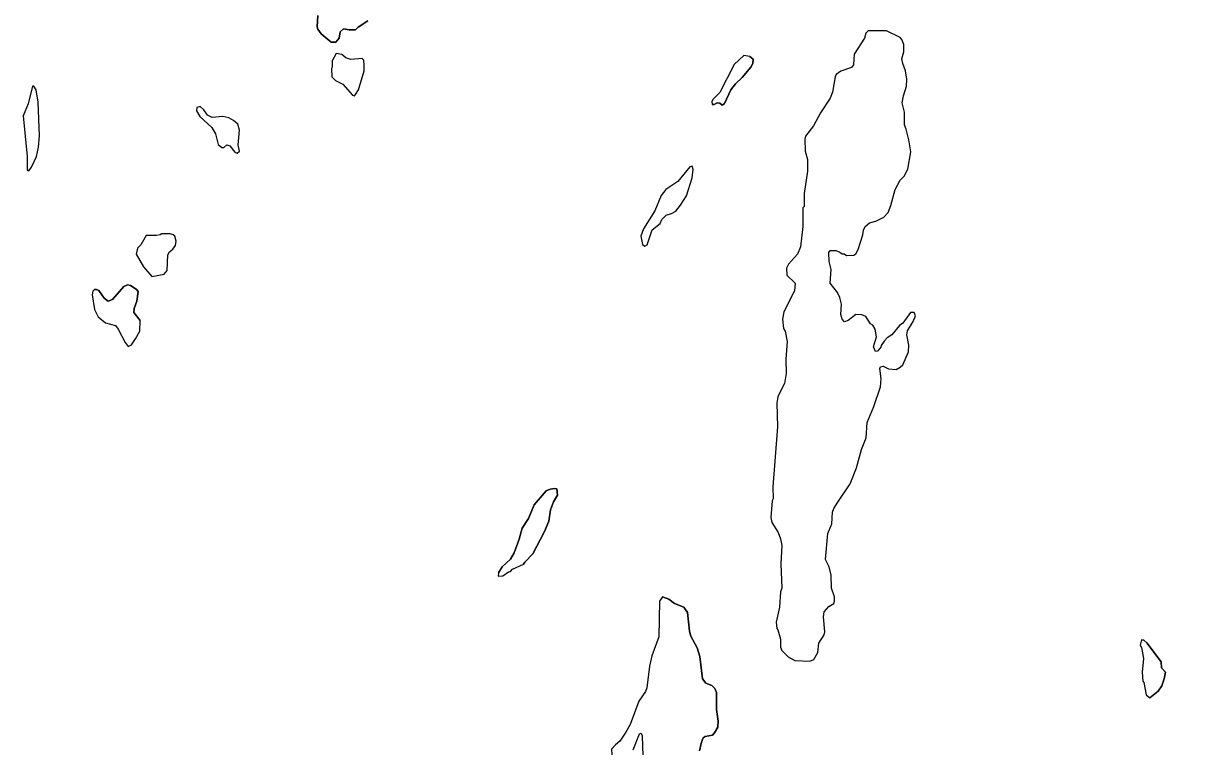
# Model space of a CAD drawing. Extents: x 642515 to 647219, y 6080136 to 6084356.
# Drawn here: x 645144.91 to 645189.68, y 6081037.42 to 6081065.2 of the extents above; entities that cross this region are included whole.
import ezdxf

# ---------------------------------------------------------------- set-up
doc = ezdxf.new("R2010")
doc.units = 0
doc.layers.add('Level 63', color=7, linetype='Continuous')

msp = doc.modelspace()

# ---------------------------------------------------------------- linework, layer by layer
at = {"layer": 'Level 63'}
for points in [[(645158.15, 6081065.29), (645157.77, 6081065.05), (645157.67, 6081064.95), (645157.43, 6081064.95), (645157.21, 6081064.99), (645157.08, 6081064.87), (645157.04, 6081064.63), (645156.91, 6081064.47), (645156.73, 6081064.47), (645156.35, 6081064.8), (645156.23, 6081064.97), (645156.2, 6081065.07), (645156.23, 6081065.5)], [(645156.23, 6081065.5), (645156.2, 6081065.07), (645156.23, 6081064.97), (645156.35, 6081064.8), (645156.73, 6081064.47), (645156.91, 6081064.47), (645157.04, 6081064.63), (645157.08, 6081064.87), (645157.21, 6081064.99), (645157.43, 6081064.95), (645157.67, 6081064.95), (645157.77, 6081065.05), (645158.15, 6081065.29)], [(645177.36, 6081064.91), (645177.28, 6081064.82), (645177.23, 6081064.63), (645176.83, 6081064.01), (645176.8, 6081063.6), (645176.73, 6081063.5), (645176.31, 6081063.36), (645176.14, 6081063.23), (645176.1, 6081063.14), (645176, 6081062.55), (645175.9, 6081062.33), (645175.53, 6081061.76), (645175.27, 6081061.26), (645174.96, 6081060.86), (645174.93, 6081060.75), (645174.95, 6081060.29), (645175.03, 6081059.97), (645175.04, 6081059.52), (645174.91, 6081058.66), (645174.9, 6081058.17), (645174.86, 6081058.11), (645174.85, 6081057.39), (645174.77, 6081056.62), (645174.65, 6081056.33), (645174.3, 6081055.95), (645174.23, 6081055.79), (645174.24, 6081055.53), (645174.56, 6081055.22), (645174.54, 6081054.93), (645174.13, 6081054.12), (645174.07, 6081053.84), (645174.11, 6081053.48), (645174.17, 6081053.38), (645174.25, 6081052.98), (645174.2, 6081052.3), (645174.22, 6081051.75), (645174.15, 6081051.37), (645173.9, 6081050.86), (645173.86, 6081050.61), (645173.88, 6081049.7), (645173.7, 6081047.39), (645173.72, 6081046.94), (645173.68, 6081046.86), (645173.63, 6081046.22), (645173.67, 6081046.03), (645173.91, 6081045.64), (645174, 6081045.4), (645174.05, 6081045.14), (645174.01, 6081044.44), (645174.05, 6081043.51), (645174, 6081043.36), (645173.96, 6081042.78), (645173.83, 6081042.2), (645173.85, 6081041.95), (645173.89, 6081041.9), (645174, 6081041.54), (645174, 6081041.24), (645174.05, 6081041.11), (645174.29, 6081040.86), (645174.55, 6081040.72), (645175.13, 6081040.7), (645175.28, 6081040.76), (645175.43, 6081041.03), (645175.47, 6081041.39), (645175.67, 6081041.71), (645175.7, 6081041.83), (645175.65, 6081042.4), (645175.67, 6081042.59), (645175.85, 6081042.8), (645176.04, 6081042.91), (645176.07, 6081043), (645176.07, 6081043.17), (645175.96, 6081043.5), (645175.94, 6081044), (645175.86, 6081044.32), (645175.73, 6081044.61), (645175.82, 6081045.6), (645175.97, 6081045.98), (645176, 6081046.42), (645176.04, 6081046.56), (645176.2, 6081046.81), (645176.67, 6081047.51), (645176.92, 6081048.13), (645177.11, 6081048.83), (645177.29, 6081049.28), (645177.33, 6081049.87), (645177.58, 6081050.48), (645177.84, 6081051.24), (645177.86, 6081051.55), (645177.81, 6081051.94), (645177.84, 6081052.01), (645177.94, 6081052.03), (645178.15, 6081051.93), (645178.44, 6081051.9), (645178.6, 6081051.99), (645178.7, 6081052.08), (645178.91, 6081052.58), (645178.93, 6081052.84), (645178.85, 6081053.23), (645178.87, 6081053.39), (645179.09, 6081053.75)], [(645178.07, 6081064.91), (645177.36, 6081064.91), (645177.28, 6081064.82), (645177.23, 6081064.63), (645176.83, 6081064.01), (645176.8, 6081063.6), (645176.73, 6081063.5), (645176.31, 6081063.36), (645176.14, 6081063.23), (645176.1, 6081063.14), (645176, 6081062.55), (645175.9, 6081062.33), (645175.53, 6081061.76), (645175.27, 6081061.26), (645174.96, 6081060.86), (645174.93, 6081060.75), (645174.95, 6081060.29), (645175.03, 6081059.97), (645175.04, 6081059.52), (645174.91, 6081058.66), (645174.9, 6081058.17), (645174.86, 6081058.11), (645174.85, 6081057.39), (645174.77, 6081056.62), (645174.65, 6081056.33), (645174.3, 6081055.95), (645174.23, 6081055.79), (645174.24, 6081055.53), (645174.56, 6081055.22), (645174.54, 6081054.93), (645174.13, 6081054.12), (645174.07, 6081053.84), (645174.11, 6081053.48), (645174.17, 6081053.38), (645174.25, 6081052.98), (645174.2, 6081052.3), (645174.22, 6081051.75), (645174.15, 6081051.37), (645173.9, 6081050.86), (645173.86, 6081050.61), (645173.88, 6081049.7), (645173.7, 6081047.39), (645173.72, 6081046.94), (645173.68, 6081046.86), (645173.63, 6081046.22), (645173.67, 6081046.03), (645173.91, 6081045.64), (645174, 6081045.4), (645174.05, 6081045.14), (645174.01, 6081044.44), (645174.05, 6081043.51), (645174, 6081043.36), (645173.96, 6081042.78), (645173.83, 6081042.2), (645173.85, 6081041.95), (645173.89, 6081041.9), (645174, 6081041.54), (645174, 6081041.24), (645174.05, 6081041.11), (645174.29, 6081040.86), (645174.55, 6081040.72), (645175.13, 6081040.7), (645175.28, 6081040.76), (645175.43, 6081041.03), (645175.47, 6081041.39), (645175.67, 6081041.71), (645175.7, 6081041.83), (645175.65, 6081042.4), (645175.67, 6081042.59), (645175.85, 6081042.8), (645176.04, 6081042.91), (645176.07, 6081043), (645176.07, 6081043.17), (645175.96, 6081043.5), (645175.94, 6081044), (645175.86, 6081044.32), (645175.73, 6081044.61), (645175.82, 6081045.6), (645175.97, 6081045.98), (645176, 6081046.42), (645176.04, 6081046.56), (645176.2, 6081046.81), (645176.67, 6081047.51), (645176.92, 6081048.13), (645177.11, 6081048.83), (645177.29, 6081049.28), (645177.33, 6081049.87), (645177.58, 6081050.48), (645177.84, 6081051.24), (645177.86, 6081051.55), (645177.81, 6081051.94), (645177.84, 6081052.01), (645177.94, 6081052.03), (645178.15, 6081051.93), (645178.44, 6081051.9), (645178.6, 6081051.99), (645178.7, 6081052.08), (645178.91, 6081052.58), (645178.93, 6081052.84), (645178.85, 6081053.23), (645178.87, 6081053.39)], [(645179.09, 6081053.75), (645179.18, 6081053.96), (645179.13, 6081054.09), (645178.99, 6081054.09), (645178.7, 6081053.68), (645178.57, 6081053.59), (645178.27, 6081053.23), (645178.1, 6081053.12), (645177.98, 6081052.99), (645177.87, 6081052.82), (645177.85, 6081052.76), (645177.72, 6081052.61), (645177.64, 6081052.6), (645177.57, 6081052.77), (645177.68, 6081053.16), (645177.63, 6081053.45), (645177.55, 6081053.61), (645177.45, 6081053.66), (645177.28, 6081053.94), (645177.12, 6081054), (645176.89, 6081054.02), (645176.6, 6081053.79), (645176.45, 6081053.74), (645176.36, 6081053.83), (645176.31, 6081054.01), (645176.34, 6081054.41), (645176.27, 6081054.67), (645176.19, 6081054.86), (645175.9, 6081055.22), (645175.94, 6081055.74), (645175.87, 6081056.05), (645175.85, 6081056.4), (645175.91, 6081056.47), (645176.12, 6081056.48), (645176.28, 6081056.41), (645176.37, 6081056.35), (645176.44, 6081056.35), (645176.53, 6081056.28), (645176.81, 6081056.3), (645176.89, 6081056.35), (645176.98, 6081056.51), (645177.16, 6081057.07), (645177.19, 6081057.26), (645177.25, 6081057.4), (645177.41, 6081057.54), (645177.66, 6081057.6), (645177.97, 6081057.75), (645178.13, 6081057.93), (645178.24, 6081058.2), (645178.4, 6081058.82), (645178.6, 6081059.17), (645178.75, 6081059.33), (645178.89, 6081059.6), (645179, 6081060.26), (645178.93, 6081060.73), (645178.91, 6081060.77), (645178.83, 6081061.14), (645178.76, 6081061.3), (645178.76, 6081061.79), (645178.67, 6081062.15), (645178.72, 6081062.41), (645178.84, 6081062.79), (645178.85, 6081063.06), (645178.8, 6081063.37), (645178.69, 6081063.65), (645178.66, 6081063.83), (645178.73, 6081064.1), (645178.73, 6081064.39), (645178.66, 6081064.58), (645178.59, 6081064.65), (645178.07, 6081064.91), (645177.36, 6081064.91)], [(645178.87, 6081053.39), (645179.09, 6081053.75), (645179.18, 6081053.96), (645179.13, 6081054.09), (645178.99, 6081054.09), (645178.7, 6081053.68), (645178.57, 6081053.59), (645178.27, 6081053.23), (645178.1, 6081053.12), (645177.98, 6081052.99), (645177.87, 6081052.82), (645177.85, 6081052.76), (645177.72, 6081052.61), (645177.64, 6081052.6), (645177.57, 6081052.77), (645177.68, 6081053.16), (645177.63, 6081053.45), (645177.55, 6081053.61), (645177.45, 6081053.66), (645177.28, 6081053.94), (645177.12, 6081054), (645176.89, 6081054.02), (645176.6, 6081053.79), (645176.45, 6081053.74), (645176.36, 6081053.83), (645176.31, 6081054.01), (645176.34, 6081054.41), (645176.27, 6081054.67), (645176.19, 6081054.86), (645175.9, 6081055.22), (645175.94, 6081055.74), (645175.87, 6081056.05), (645175.85, 6081056.4), (645175.91, 6081056.47), (645176.12, 6081056.48), (645176.28, 6081056.41), (645176.37, 6081056.35), (645176.44, 6081056.35), (645176.53, 6081056.28), (645176.81, 6081056.3), (645176.89, 6081056.35), (645176.98, 6081056.51), (645177.16, 6081057.07), (645177.19, 6081057.26), (645177.25, 6081057.4), (645177.41, 6081057.54), (645177.66, 6081057.6), (645177.97, 6081057.75), (645178.13, 6081057.93), (645178.24, 6081058.2), (645178.4, 6081058.82), (645178.6, 6081059.17), (645178.75, 6081059.33), (645178.89, 6081059.6), (645179, 6081060.26), (645178.93, 6081060.73), (645178.91, 6081060.77), (645178.83, 6081061.14), (645178.76, 6081061.3), (645178.76, 6081061.79), (645178.67, 6081062.15), (645178.72, 6081062.41), (645178.84, 6081062.79), (645178.85, 6081063.06), (645178.8, 6081063.37), (645178.69, 6081063.65), (645178.66, 6081063.83), (645178.73, 6081064.1), (645178.73, 6081064.39), (645178.66, 6081064.58), (645178.59, 6081064.65), (645178.07, 6081064.91)], [(645157.93, 6081063.85), (645157.49, 6081063.81), (645157.3, 6081063.87), (645157.14, 6081064), (645156.93, 6081064.04), (645156.78, 6081063.76), (645156.78, 6081063.52), (645156.75, 6081063.46), (645156.76, 6081063.14), (645156.9, 6081063), (645157.18, 6081062.86), (645157.56, 6081062.44), (645157.63, 6081062.42), (645157.67, 6081062.47), (645157.79, 6081062.64), (645158.01, 6081063.37), (645158.01, 6081063.59), (645157.99, 6081063.79), (645157.93, 6081063.85)], [(645157.99, 6081063.79), (645157.93, 6081063.85), (645157.49, 6081063.81), (645157.3, 6081063.87), (645157.14, 6081064), (645156.93, 6081064.04), (645156.78, 6081063.76), (645156.78, 6081063.52), (645156.75, 6081063.46), (645156.76, 6081063.14), (645156.9, 6081063), (645157.18, 6081062.86), (645157.56, 6081062.44), (645157.63, 6081062.42), (645157.67, 6081062.47), (645157.79, 6081062.64), (645158.01, 6081063.37), (645158.01, 6081063.59), (645157.99, 6081063.79)], [(645172.82, 6081063.92), (645172.59, 6081063.96), (645172.22, 6081063.62), (645171.67, 6081062.54), (645171.41, 6081062.29), (645171.36, 6081062.2), (645171.37, 6081062.08)], [(645171.36, 6081062.2), (645171.37, 6081062.08), (645171.45, 6081062.08), (645171.56, 6081062.14), (645171.67, 6081062.13), (645171.75, 6081062.06), (645171.85, 6081062.12), (645172.09, 6081062.64), (645172.27, 6081062.87), (645172.53, 6081063.12), (645172.86, 6081063.51), (645172.94, 6081063.65), (645172.95, 6081063.82), (645172.82, 6081063.92), (645172.59, 6081063.96), (645172.22, 6081063.62), (645171.67, 6081062.54), (645171.41, 6081062.29), (645171.36, 6081062.2)], [(645172.82, 6081063.92), (645172.95, 6081063.82), (645172.94, 6081063.65), (645172.86, 6081063.51), (645172.53, 6081063.12), (645172.27, 6081062.87), (645172.09, 6081062.64), (645171.85, 6081062.12), (645171.75, 6081062.06), (645171.67, 6081062.13), (645171.56, 6081062.14), (645171.45, 6081062.08), (645171.37, 6081062.08)], [(645145.32, 6081062.78), (645145.26, 6081062.79), (645145.1, 6081062.11), (645144.91, 6081061.65), (645145.06, 6081060.09), (645145.06, 6081059.57), (645145.12, 6081059.54), (645145.22, 6081059.67), (645145.42, 6081060.09), (645145.5, 6081060.44), (645145.53, 6081060.88), (645145.48, 6081062.17), (645145.41, 6081062.65), (645145.32, 6081062.78)], [(645145.41, 6081062.65), (645145.32, 6081062.78), (645145.26, 6081062.79), (645145.1, 6081062.11), (645144.91, 6081061.65), (645145.06, 6081060.09), (645145.06, 6081059.57), (645145.12, 6081059.54), (645145.22, 6081059.67), (645145.42, 6081060.09), (645145.5, 6081060.44), (645145.53, 6081060.88), (645145.48, 6081062.17), (645145.41, 6081062.65)], [(645152.99, 6081061.47), (645152.81, 6081061.57), (645152.57, 6081061.62), (645152.17, 6081061.58), (645151.98, 6081061.67), (645151.85, 6081061.88), (645151.71, 6081062), (645151.57, 6081061.96), (645151.56, 6081061.84), (645151.69, 6081061.62), (645152.15, 6081061.2), (645152.29, 6081060.96), (645152.4, 6081060.54), (645152.54, 6081060.43), (645152.61, 6081060.43), (645152.73, 6081060.53), (645152.84, 6081060.5), (645153.03, 6081060.25), (645153.13, 6081060.21), (645153.22, 6081060.29), (645153.16, 6081060.53), (645153.22, 6081061.1), (645153.15, 6081061.32), (645152.99, 6081061.47)], [(645153.15, 6081061.32), (645152.99, 6081061.47), (645152.81, 6081061.57), (645152.57, 6081061.62), (645152.17, 6081061.58), (645151.98, 6081061.67), (645151.85, 6081061.88), (645151.71, 6081062), (645151.57, 6081061.96), (645151.56, 6081061.84), (645151.69, 6081061.62), (645152.15, 6081061.2), (645152.29, 6081060.96), (645152.4, 6081060.54), (645152.54, 6081060.43), (645152.61, 6081060.43), (645152.73, 6081060.53), (645152.84, 6081060.5), (645153.03, 6081060.25), (645153.13, 6081060.21), (645153.22, 6081060.29), (645153.16, 6081060.53), (645153.22, 6081061.1), (645153.15, 6081061.32)], [(645170.61, 6081059.71), (645170.52, 6081059.69), (645170.05, 6081059.13), (645169.59, 6081058.82), (645169.41, 6081058.58), (645169.17, 6081058), (645168.73, 6081057.3), (645168.63, 6081057.03), (645168.69, 6081056.71), (645168.79, 6081056.64), (645168.88, 6081056.69), (645169.07, 6081057.27), (645169.38, 6081057.51), (645169.44, 6081057.67), (645169.61, 6081057.83), (645169.81, 6081057.89), (645169.97, 6081057.99), (645170.16, 6081058.22), (645170.38, 6081058.57), (645170.61, 6081059.26), (645170.64, 6081059.6), (645170.61, 6081059.71)], [(645170.64, 6081059.6), (645170.61, 6081059.71), (645170.52, 6081059.69), (645170.05, 6081059.13), (645169.59, 6081058.82), (645169.41, 6081058.58), (645169.17, 6081058), (645168.73, 6081057.3), (645168.63, 6081057.03), (645168.69, 6081056.71), (645168.79, 6081056.64), (645168.88, 6081056.69), (645169.07, 6081057.27), (645169.38, 6081057.51), (645169.44, 6081057.67), (645169.61, 6081057.83), (645169.81, 6081057.89), (645169.97, 6081057.99), (645170.16, 6081058.22), (645170.38, 6081058.57), (645170.61, 6081059.26), (645170.64, 6081059.6)], [(645150.67, 6081057.08), (645150.55, 6081057.12), (645150.23, 6081057.12), (645150.17, 6081057.07), (645150.03, 6081057.05), (645149.63, 6081057.05), (645149.42, 6081056.69), (645149.3, 6081056.56), (645149.24, 6081056.33), (645149.53, 6081055.84), (645149.85, 6081055.48), (645150.32, 6081055.57), (645150.43, 6081055.71), (645150.46, 6081056.31), (645150.52, 6081056.42), (645150.65, 6081056.52), (645150.75, 6081056.67), (645150.78, 6081056.83), (645150.73, 6081057.02), (645150.67, 6081057.08)], [(645150.73, 6081057.02), (645150.67, 6081057.08), (645150.55, 6081057.12), (645150.23, 6081057.12), (645150.17, 6081057.07), (645150.03, 6081057.05), (645149.63, 6081057.05), (645149.42, 6081056.69), (645149.3, 6081056.56), (645149.24, 6081056.33), (645149.53, 6081055.84), (645149.85, 6081055.48), (645150.32, 6081055.57), (645150.43, 6081055.71), (645150.46, 6081056.31), (645150.52, 6081056.42), (645150.65, 6081056.52), (645150.75, 6081056.67), (645150.78, 6081056.83), (645150.73, 6081057.02)], [(645149.38, 6081053.37), (645149.4, 6081053.79), (645149.16, 6081054.09), (645149.17, 6081054.24), (645149.27, 6081054.53), (645149.32, 6081054.9), (645149.25, 6081054.99), (645149.03, 6081055.13), (645148.91, 6081055.16), (645148.77, 6081055.09), (645148.33, 6081054.59), (645148.17, 6081054.53), (645148.02, 6081054.64), (645147.81, 6081054.94), (645147.72, 6081054.98), (645147.64, 6081054.98), (645147.58, 6081054.91), (645147.56, 6081054.77), (645147.64, 6081054.21), (645147.78, 6081053.92), (645148.07, 6081053.7), (645148.45, 6081053.59), (645148.56, 6081053.45), (645148.82, 6081052.94), (645148.94, 6081052.79), (645149.06, 6081052.85), (645149.22, 6081053.08), (645149.38, 6081053.37)], [(645147.64, 6081054.98), (645147.58, 6081054.91), (645147.56, 6081054.77), (645147.64, 6081054.21), (645147.78, 6081053.92), (645148.07, 6081053.7), (645148.45, 6081053.59), (645148.56, 6081053.45), (645148.82, 6081052.94), (645148.94, 6081052.79), (645149.06, 6081052.85), (645149.22, 6081053.08), (645149.38, 6081053.37), (645149.4, 6081053.79)], [(645147.64, 6081054.98), (645147.72, 6081054.98), (645147.81, 6081054.94), (645148.02, 6081054.64), (645148.17, 6081054.53), (645148.33, 6081054.59), (645148.77, 6081055.09), (645148.91, 6081055.16), (645149.03, 6081055.13), (645149.25, 6081054.99), (645149.32, 6081054.9), (645149.27, 6081054.53), (645149.17, 6081054.24), (645149.16, 6081054.09), (645149.4, 6081053.79)], [(645163.7, 6081044.24), (645164.13, 6081044.42), (645164.17, 6081044.5), (645164.48, 6081044.82), (645164.93, 6081045.68), (645165.1, 6081046.08), (645165.16, 6081046.51), (645165.28, 6081046.82), (645165.43, 6081047.08), (645165.4, 6081047.32), (645165.33, 6081047.33), (645165.15, 6081047.31), (645165, 6081047.24), (645164.53, 6081046.7), (645164.32, 6081046.18), (645164.07, 6081045.81), (645163.96, 6081045.38), (645163.77, 6081044.86), (645163.63, 6081044.62), (645163.31, 6081044.32), (645163.16, 6081044.09), (645163.15, 6081043.97), (645163.33, 6081043.98), (645163.55, 6081044.13), (645163.63, 6081044.14), (645163.7, 6081044.24)], [(645163.16, 6081044.09), (645163.31, 6081044.32), (645163.63, 6081044.62), (645163.77, 6081044.86), (645163.96, 6081045.38), (645164.07, 6081045.81), (645164.32, 6081046.18), (645164.53, 6081046.7), (645165, 6081047.24), (645165.15, 6081047.31), (645165.33, 6081047.33), (645165.4, 6081047.32), (645165.43, 6081047.08), (645165.28, 6081046.82), (645165.16, 6081046.51), (645165.1, 6081046.08), (645164.93, 6081045.68), (645164.48, 6081044.82), (645164.17, 6081044.5), (645164.13, 6081044.42)], [(645163.16, 6081044.09), (645163.15, 6081043.97), (645163.33, 6081043.98), (645163.55, 6081044.13), (645163.63, 6081044.14), (645163.7, 6081044.24), (645164.13, 6081044.42)], [(645169.46, 6081043.17), (645169.35, 6081043), (645169.32, 6081041.63), (645169.06, 6081040.91), (645168.96, 6081040.51), (645168.86, 6081039.68), (645168.81, 6081039.53), (645168.55, 6081039.16), (645168.22, 6081038.27), (645168.06, 6081037.97), (645167.83, 6081037.63), (645167.66, 6081037.49), (645167.5, 6081037.32), (645167.52, 6081037.11), (645167.55, 6081036.98), (645167.62, 6081036.92), (645167.68, 6081036.8), (645167.77, 6081036.72)], [(645170.89, 6081037.25), (645170.96, 6081037.59), (645171.02, 6081037.75), (645171.1, 6081037.81), (645171.39, 6081037.86), (645171.46, 6081037.95), (645171.59, 6081038.16), (645171.6, 6081038.4), (645171.54, 6081038.84), (645171.54, 6081039.5), (645171.48, 6081039.65), (645171.36, 6081039.77), (645171.13, 6081039.85), (645171, 6081040.02), (645170.9, 6081040.88), (645170.8, 6081041.21), (645170.55, 6081041.66), (645170.5, 6081041.85), (645170.43, 6081042.57), (645170.28, 6081042.78), (645169.92, 6081042.91), (645169.71, 6081043.08), (645169.46, 6081043.17), (645169.35, 6081043), (645169.32, 6081041.63), (645169.06, 6081040.91), (645168.96, 6081040.51), (645168.86, 6081039.68), (645168.81, 6081039.53), (645168.55, 6081039.16), (645168.22, 6081038.27), (645168.06, 6081037.97), (645167.83, 6081037.63), (645167.66, 6081037.49), (645167.5, 6081037.32)], [(645169.46, 6081043.17), (645169.71, 6081043.08), (645169.92, 6081042.91), (645170.28, 6081042.78), (645170.43, 6081042.57), (645170.5, 6081041.85), (645170.55, 6081041.66), (645170.8, 6081041.21), (645170.9, 6081040.88), (645171, 6081040.02), (645171.13, 6081039.85), (645171.36, 6081039.77), (645171.48, 6081039.65), (645171.54, 6081039.5), (645171.54, 6081038.84), (645171.6, 6081038.4), (645171.59, 6081038.16), (645171.46, 6081037.95), (645171.39, 6081037.86), (645171.1, 6081037.81), (645171.02, 6081037.75), (645170.96, 6081037.59), (645170.89, 6081037.25)], [(645187.86, 6081041.52), (645187.81, 6081041.32), (645187.86, 6081041.23), (645187.94, 6081040.8), (645187.89, 6081040.28), (645187.92, 6081039.93), (645187.95, 6081039.88), (645188.04, 6081039.41), (645188.18, 6081039.29)], [(645188.04, 6081039.41), (645188.18, 6081039.29), (645188.51, 6081039.55), (645188.65, 6081039.75), (645188.74, 6081040.02), (645188.78, 6081040.28), (645188.63, 6081040.44), (645188.62, 6081040.68), (645188.07, 6081041.41), (645187.95, 6081041.51), (645187.86, 6081041.52), (645187.81, 6081041.32), (645187.86, 6081041.23), (645187.94, 6081040.8), (645187.89, 6081040.28), (645187.92, 6081039.93), (645187.95, 6081039.88), (645188.04, 6081039.41)], [(645187.86, 6081041.52), (645187.95, 6081041.51), (645188.07, 6081041.41), (645188.62, 6081040.68), (645188.63, 6081040.44), (645188.78, 6081040.28), (645188.74, 6081040.02), (645188.65, 6081039.75), (645188.51, 6081039.55), (645188.18, 6081039.29)], [(645168.34, 6081037.29), (645168.58, 6081037.91), (645168.64, 6081037.93), (645168.68, 6081037.83), (645168.75, 6081035.88)], [(645168.34, 6081037.29), (645168.58, 6081037.91), (645168.64, 6081037.93), (645168.68, 6081037.83), (645168.75, 6081035.88)]]:
    msp.add_lwpolyline(points, dxfattribs=at)

# ---------------------------------------------------------------- texts
msp.add_text('SCALE 1 : 200 000', height=5.66682, rotation=315.1752, dxfattribs=at).set_placement((645174.91, 6081096.5))

doc.saveas('drawing.dxf')
